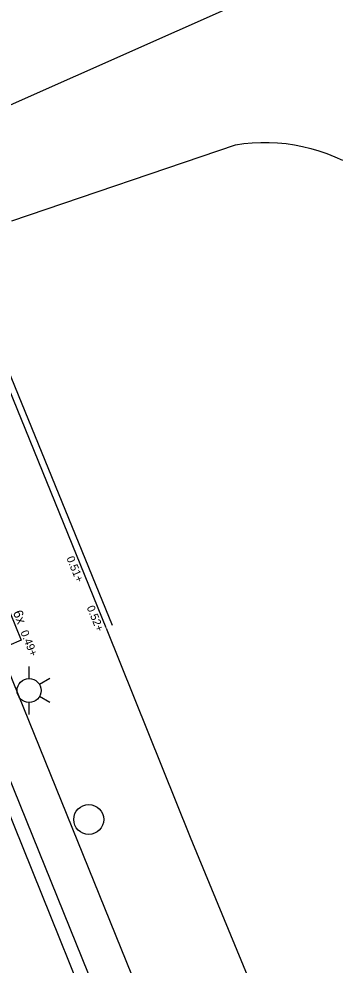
# Model space of a CAD drawing. Extents: x 122462 to 123306, y 485548 to 486417.
# Drawn here: x 122985.67 to 122997.65, y 485717.98 to 485753.45 of the extents above; entities that cross this region are included whole.
import ezdxf

# ---------------------------------------------------------------- set-up
doc = ezdxf.new("R2010")
doc.units = 0
for name, color, linetype in [('B-WE-AL-T25', 7, 'Continuous'), ('B-WE-IE-MEUBILAIR_FIETSENREK-S', 7, 'Continuous'), ('B-WE-IE-TERREINAFSCHEIDING_KUNSTMATIG_HEKWERK-G', 7, 'Continuous'), ('B-WE-OG-HOOGTEPUNT-S', 7, 'Continuous'), ('B-WE-VH-KANTOPSLUITING_OPSLUITBAND_100X200-G', 7, 'Continuous'), ('Level 17', 7, 'Continuous'), ('Level 19', 7, 'Continuous'), ('Level 50', 7, 'Continuous'), ('Level 53', 7, 'Continuous')]:
    doc.layers.add(name, color=color, linetype=linetype)

msp = doc.modelspace()

# ---------------------------------------------------------------- linework, layer by layer
at = {"layer": 'B-WE-IE-MEUBILAIR_FIETSENREK-S'}
for p, q in [((122985.114, 485731.729), (122985.755, 485730.155)), ((122985.755, 485730.155), (122985.292, 485729.966))]:
    msp.add_line(p, q, dxfattribs=at)
at = {"layer": 'B-WE-IE-TERREINAFSCHEIDING_KUNSTMATIG_HEKWERK-G'}
msp.add_lwpolyline([(122989.165, 485730.709), (122983.361, 485744.921), (122981.681, 485749.067), (122980.156, 485752.878), (122979.412, 485754.737), (122974.855, 485765.867), (122973.315, 485769.586), (122971.781, 485773.305), (122965.757, 485788.22), (122961.098, 485799.347), (122955.791, 485812.34), (122952.781, 485819.767), (122949.963, 485826.635), (122951.345, 485827.208)], dxfattribs=at)
at = {"layer": 'B-WE-VH-KANTOPSLUITING_OPSLUITBAND_100X200-G'}
msp.add_lwpolyline([(122988.937, 485730.617), (122983.533, 485743.91), (122982.981, 485745.266), (122983.25, 485745.375)], dxfattribs=at)
at = {"layer": 'Level 17'}
for points in [[(122988.933, 485730.615), (122992.07, 485722.779), (123001.2, 485700.659), (123009.132, 485697.202)], [(122998.026, 485698.553), (122996.976, 485700.138), (122994.361, 485706.628), (122993.133, 485709.596), (122985.238, 485729.118)], [(122983.393, 485728.371), (122991.327, 485708.678), (122994.64, 485700.173), (122994.757, 485700.209)], [(122997.918, 485694.69), (122997.634, 485694.973), (122997.361, 485695.267), (122997.098, 485695.57), (122996.847, 485695.882), (122996.608, 485696.204), (122996.381, 485696.535), (122996.166, 485696.873), (122995.964, 485697.219), (122995.775, 485697.573), (122995.599, 485697.933), (122995.436, 485698.299), (122995.287, 485698.671), (122995.151, 485699.049), (122995.03, 485699.431), (122994.923, 485699.817), (122994.883, 485699.935), (122995.363, 485700.143), (122991.755, 485709.035), (122983.85, 485728.556)]]:
    msp.add_lwpolyline(points, dxfattribs=at)
at = {"layer": 'Level 19'}
for points in [[(122983.877, 485749.585), (122995.501, 485754.751), (122995.703, 485754.807), (122995.902, 485754.876), (122996.096, 485754.956), (122996.285, 485755.048), (122996.467, 485755.151), (122996.644, 485755.265), (122996.813, 485755.389), (122996.974, 485755.524), (122997.115, 485755.657), (122997.27, 485755.821), (122997.414, 485755.995), (122997.546, 485756.178), (122997.667, 485756.369)], [(122985.394, 485745.879), (122993.774, 485748.735), (122994.087, 485748.779), (122994.402, 485748.807), (122994.718, 485748.821), (122995.034, 485748.82), (122995.349, 485748.804), (122995.664, 485748.773), (122995.977, 485748.728), (122996.287, 485748.668), (122996.594, 485748.593), (122996.897, 485748.503), (122997.196, 485748.4), (122997.489, 485748.283), (122997.777, 485748.151)]]:
    msp.add_lwpolyline(points, dxfattribs=at)
at = {"layer": 'Level 50'}
for p, q in [((122986.046, 485728.721), (122986.046, 485729.171)), ((122986.825, 485728.721), (122986.435, 485728.496)), ((122986.825, 485727.821), (122986.435, 485728.046)), ((122986.046, 485727.371), (122986.046, 485727.821))]:
    msp.add_line(p, q, dxfattribs=at)
msp.add_circle((122986.046, 485728.271), 0.45, dxfattribs=at)
at = {"layer": 'Level 53'}
msp.add_circle((122988.278, 485723.44), 0.56, dxfattribs=at)

# ---------------------------------------------------------------- texts
at = {"layer": 'B-WE-AL-T25'}
msp.add_text('6x', height=0.36, rotation=291.8049, dxfattribs=at).set_placement((122985.434, 485731.2))
at = {"layer": 'B-WE-OG-HOOGTEPUNT-S'}
for s, p in [('0.51+', (122987.438, 485733.237)), ('0.52+', (122988.196, 485731.388)), ('0.49+', (122985.715, 485730.462))]:
    msp.add_text(s, height=0.3, rotation=292.2634, dxfattribs=at).set_placement(p)

doc.saveas('drawing.dxf')
